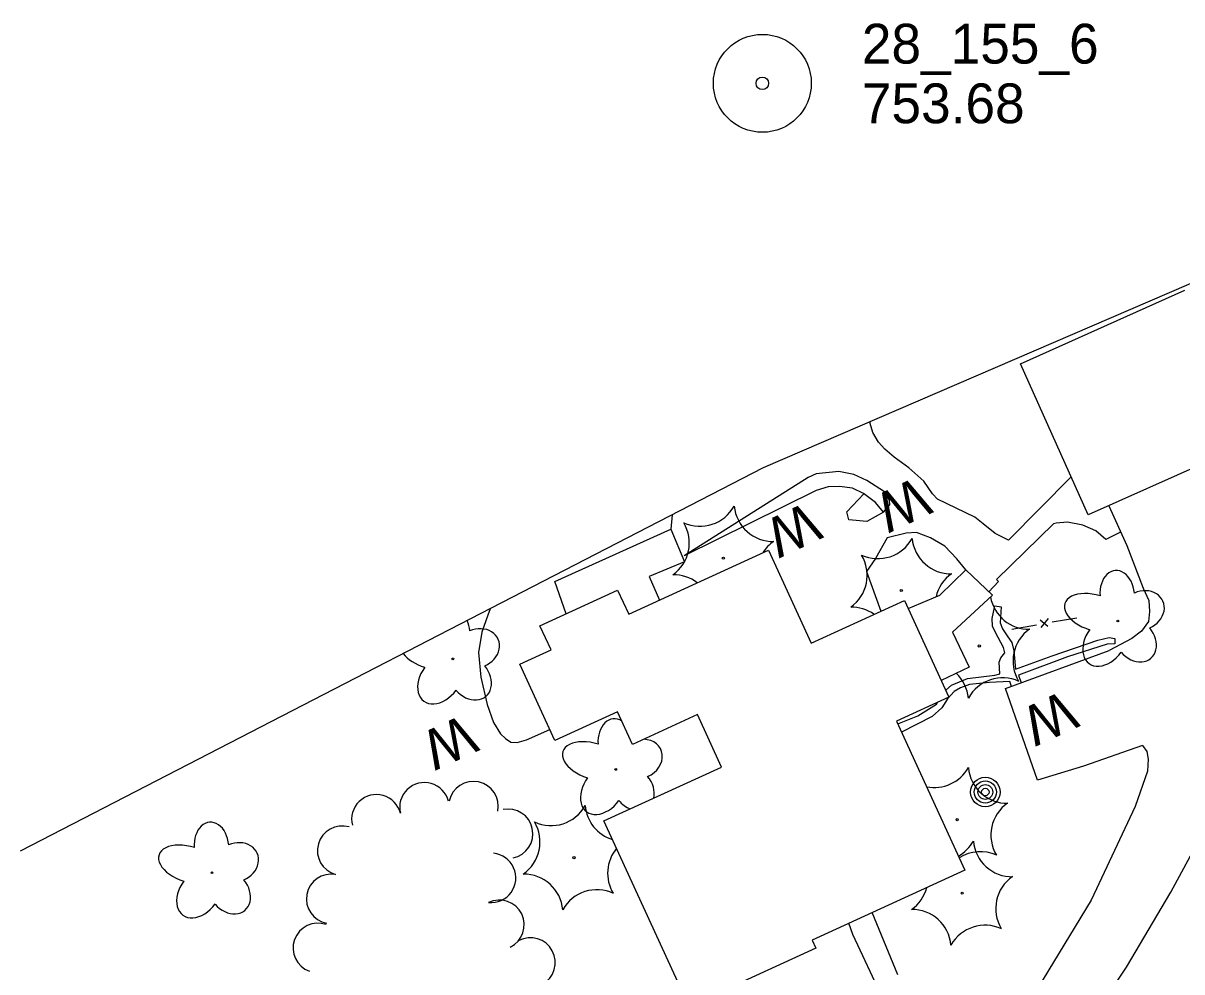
# Model space of a CAD drawing. Extents: x 589250 to 1188077, y 162953 to 363065.
# Drawn here: x 593411.5 to 593586.1, y 188219.4 to 188362.5 of the extents above; entities that cross this region are included whole.
import ezdxf

# ---------------------------------------------------------------- set-up
doc = ezdxf.new("R2010")
doc.units = 0
for name, color, linetype in [('E_BLD', 7, 'Continuous'), ('E_BLD_HvyDash', 7, 'Continuous'), ('E_DWY', 7, 'Continuous'), ('E_FEN_P', 7, 'Continuous'), ('E_LAND_TreeLine_P', 7, 'Continuous'), ('E_LAND_Vegetation', 7, 'Continuous'), ('E_MAP_Limits', 7, 'Continuous'), ('E_MAP_PassPoints', 7, 'Continuous'), ('E_MISCPROP', 7, 'Continuous'), ('E_MISCPROP_ShtDash', 7, 'Continuous'), ('E_PATH_Sidewalk', 7, 'Continuous'), ('E_WAL', 7, 'Continuous'), ('E_WAL_Text', 7, 'Continuous')]:
    doc.layers.add(name, color=color, linetype=linetype)

msp = doc.modelspace()

# ---------------------------------------------------------------- linework, layer by layer
at = {"layer": 'E_BLD'}
for p, q in [((593561.83, 188311.1), (593586.61, 188322.2)), ((593572.04, 188288.32), (593561.83, 188311.1)), ((593596.81, 188299.42), (593572.04, 188288.32)), ((593502.75, 188273.33), (593523.82, 188282.99)), ((593523.82, 188282.99), (593530.24, 188268.98)), ((593489.37, 188271.6), (593501.08, 188276.97)), ((593501.08, 188276.97), (593502.75, 188273.33)), ((593530.24, 188268.98), (593544.33, 188275.43)), ((593544.33, 188275.43), (593551.02, 188260.84)), ((593491.04, 188267.95), (593489.37, 188271.6)), ((593486.36, 188265.8), (593491.04, 188267.95)), ((593491.63, 188254.3), (593486.36, 188265.8)), ((593551.02, 188260.84), (593543.12, 188257.21)), ((593501.07, 188258.63), (593491.63, 188254.3)), ((593503.32, 188253.71), (593501.07, 188258.63)), ((593513.12, 188258.2), (593503.32, 188253.71)), ((593516.74, 188250.3), (593513.12, 188258.2)), ((593543.12, 188257.21), (593553.42, 188234.75)), ((593499.02, 188242.17), (593516.74, 188250.3)), ((593511.83, 188214.24), (593499.02, 188242.17)), ((593553.42, 188234.75), (593530.4, 188224.2)), ((593530.4, 188224.2), (593530.95, 188223.01)), ((593530.95, 188223.01), (593511.83, 188214.24))]:
    msp.add_line(p, q, dxfattribs=at)
at = {"layer": 'E_BLD_HvyDash'}
for p, q in [((593491.59, 188278.28), (593509.09, 188286.14)), ((593509.09, 188286.14), (593511.16, 188281.26)), ((593511.16, 188281.26), (593505.84, 188279.04)), ((593549.67, 188276.22), (593553.59, 188280.01)), ((593553.59, 188280.01), (593557.6, 188276.23)), ((593493.32, 188273.41), (593491.59, 188278.28)), ((593505.84, 188279.04), (593507.39, 188275.46)), ((593544.89, 188274.21), (593549.67, 188276.22)), ((593557.6, 188276.23), (593551.56, 188270.62)), ((593551.56, 188270.62), (593554.06, 188265.37)), ((593554.06, 188265.37), (593549.86, 188263.36))]:
    msp.add_line(p, q, dxfattribs=at)
at = {"layer": 'E_DWY'}
for p, q in [((593575.12, 188289.7), (593577.83, 188283.68)), ((593577.83, 188283.68), (593580.29, 188277.25)), ((593580.29, 188277.25), (593581.18, 188275.39)), ((593581.18, 188275.39), (593581.25, 188273.74)), ((593581.25, 188273.74), (593581.1, 188272.24)), ((593581.1, 188272.24), (593580.07, 188270.77)), ((593578.61, 188269.66), (593575.17, 188267.86)), ((593580.07, 188270.77), (593578.61, 188269.66)), ((593580.22, 188253.53), (593580.84, 188252.63)), ((593580.84, 188252.63), (593581.07, 188251.47)), ((593581.07, 188251.47), (593580.97, 188249.67)), ((593580.97, 188249.67), (593579.12, 188244.35)), ((593584.5, 188231.42), (593594.27, 188249.63)), ((593579.12, 188244.35), (593572.45, 188230.21)), ((593577.78, 188220.1), (593584.5, 188231.42)), ((593572.45, 188230.21), (593562.98, 188214.6)), ((593569.6, 188207.86), (593577.78, 188220.1))]:
    msp.add_line(p, q, dxfattribs=at)
at = {"layer": 'E_FEN_P'}
for p, q in [((593566.57, 188272.17), (593570.32, 188272.82)), ((593560.5, 188271.1), (593564.25, 188271.76)), ((593564.78, 188272.48), (593565.96, 188271.54)), ((593564.92, 188271.33), (593566.03, 188272.7))]:
    msp.add_line(p, q, dxfattribs=at)
at = {"layer": 'E_LAND_TreeLine_P'}
for centre, start, end in [((593471.95, 188244.23), 13.9987, 193.9987), ((593479.35, 188244.41), 348.1736, 168.1736), ((593464.71, 188242.42), 13.9987, 193.9987), ((593484.57, 188240.24), 281.8643, 101.8643), ((593459.56, 188237.68), 74.0614, 254.0614), ((593482, 188233.58), 264.325, 84.325), ((593457.88, 188230.42), 79.5329, 259.5329), ((593483.26, 188226.51), 295.8966, 115.8966), ((593455.88, 188223.02), 70.3181, 250.3181), ((593487.94, 188220.83), 298.1541, 118.1541)]:
    msp.add_arc(centre, 3.73, start, end, dxfattribs=at)
at = {"layer": 'E_LAND_Vegetation'}
for centre, radius in [((593517.02, 188281.79), 0.167), ((593543.84, 188276.91), 0.167), ((593576.49, 188272.31), 0.128), ((593555.6, 188268.55), 0.167), ((593476.25, 188266.61), 0.128), ((593500.8, 188249.94), 0.128), ((593552.27, 188242.37), 0.167), ((593494.5, 188236.63), 0.167), ((593439.93, 188234.35), 0.128), ((593553.02, 188231.28), 0.167)]:
    msp.add_circle(centre, radius, dxfattribs=at)
for centre, radius, start, end in [((593513.49, 188292.5), 5.9, 245.3645, 331.1294), ((593524.53, 188290.2), 5.9, 185.3644, 271.1294), ((593505.98, 188284.09), 5.91, 305.4042, 31.0803), ((593528.01, 188279.52), 5.9, 125.3598, 148.5907), ((593540.31, 188287.62), 5.9, 245.3645, 331.1294), ((593551.35, 188285.32), 5.9, 185.3644, 271.1294), ((593532.79, 188279.21), 5.91, 305.4042, 31.0803), ((593509.51, 188273.38), 5.9, 52.6355, 91.1294), ((593554.83, 188274.64), 5.9, 125.3598, 167.0301), ((593563.11, 188276.97), 5.9, 189.9748, 271.1294), ((593536.33, 188268.5), 5.9, 54.849, 91.1294), ((593566.59, 188266.29), 5.9, 125.3598, 211.1247), ((593548.09, 188260.14), 5.9, 5.3645, 46.8189), ((593559.13, 188257.85), 5.9, 65.3644, 151.1294), ((593548.81, 188253.1), 5.9, 258.7145, 330.7612), ((593559.84, 188250.73), 5.9, 184.9962, 270.7611), ((593563.25, 188240.03), 5.9, 124.9916, 210.7565), ((593491.04, 188247.36), 5.9, 244.9962, 330.7612), ((593502.06, 188244.99), 5.9, 184.9962, 252.7866), ((593483.46, 188239), 5.91, 305.036, 30.7121), ((593505.47, 188234.29), 5.9, 140.4864, 210.7565), ((593549.56, 188242.02), 5.9, 299.2891, 330.7612), ((593560.59, 188239.65), 5.9, 184.9962, 270.7611), ((593555.74, 188231.64), 5.9, 64.9962, 122.5325), ((593486.93, 188228.26), 5.9, 4.9962, 90.7612), ((593563.99, 188228.95), 5.9, 124.9916, 210.7565), ((593497.96, 188225.9), 5.9, 64.9962, 150.7611), ((593541.99, 188233.66), 5.91, 305.036, 345.0302), ((593545.46, 188222.92), 5.9, 4.9962, 90.7612), ((593556.48, 188220.55), 5.9, 64.9962, 150.7611)]:
    msp.add_arc(centre, radius, start, end, dxfattribs=at)
for centre, major_axis, ratio, start_param, end_param in [((593576.4, 188276.32), (0.3, -3.61), 0.716896, 1.570796, 4.712389), ((593573.03, 188273.55), (4.54, -1.41), 0.560249, 1.570796, 4.712389), ((593580.14, 188273.91), (-3.16, -1.39), 0.832022, 1.570796, 4.712389), ((593476.18, 188270.62), (0.28, -3.62), 0.716896, 1.570796, 2.02146), ((593479.91, 188268.18), (-3.17, -1.37), 0.832022, 1.570796, 4.712389), ((593579.14, 188269.44), (-2.34, 2.75), 0.782863, 1.570796, 4.712389), ((593574.62, 188269.32), (2.47, 3.42), 0.691916, 1.570796, 4.712389), ((593472.79, 188267.87), (4.53, -1.44), 0.560249, 3.818022, 4.712389), ((593474.36, 188263.62), (2.49, 3.41), 0.691916, 1.570796, 4.712389), ((593478.88, 188263.72), (-2.33, 2.77), 0.782863, 1.570796, 4.712389), ((593500.73, 188253.95), (0.28, -3.62), 0.716896, 2.648424, 4.712389), ((593497.35, 188251.2), (4.53, -1.44), 0.560249, 1.570796, 4.712389), ((593504.46, 188251.51), (-3.17, -1.37), 0.832022, 1.570796, 4.204524), ((593498.91, 188246.96), (2.49, 3.41), 0.691916, 1.570796, 4.712389), ((593503.43, 188247.06), (-2.33, 2.77), 0.782863, 3.681681, 4.712389), ((593503.43, 188247.06), (-2.33, 2.77), 0.782863, 1.570796, 2.176121), ((593439.85, 188238.36), (0.28, -3.62), 0.716896, 1.570796, 4.712389), ((593436.47, 188235.61), (4.53, -1.44), 0.560249, 1.570796, 4.712389), ((593443.58, 188235.92), (-3.17, -1.37), 0.832022, 1.570796, 4.712389), ((593438.03, 188231.37), (2.49, 3.41), 0.691916, 1.570796, 4.712389), ((593442.56, 188231.46), (-2.33, 2.77), 0.782863, 1.570796, 4.712389)]:
    msp.add_ellipse(centre, major_axis=major_axis, ratio=ratio, start_param=start_param, end_param=end_param, dxfattribs=at)
at = {"layer": 'E_MAP_Limits'}
for p, q in [((593615.93, 188335.48), (593523.03, 188295.39)), ((593523.03, 188295.39), (593411.03, 188237.63))]:
    msp.add_line(p, q, dxfattribs=at)
at = {"layer": 'E_MAP_PassPoints'}
for radius in [7.38, 7.38, 7.38, 0.945, 0.945, 0.945]:
    msp.add_circle((593522.9, 188353.39), radius, dxfattribs=at)
at = {"layer": 'E_MISCPROP'}
for radius in [2.23, 1.67, 1.12, 0.558]:
    msp.add_circle((593556.51, 188246.53), radius, dxfattribs=at)
at = {"layer": 'E_MISCPROP_ShtDash'}
msp.add_line((593580.22, 188253.53), (593571.3, 188250.44), dxfattribs=at)
at = {"layer": 'E_PATH_Sidewalk'}
for p, q in [((593539.17, 188302.1), (593539.15, 188302.35)), ((593539.57, 188300.73), (593539.17, 188302.1)), ((593540.4, 188299.27), (593539.57, 188300.73)), ((593541.38, 188298.22), (593540.4, 188299.27)), ((593542.76, 188297.01), (593541.38, 188298.22)), ((593544.97, 188295.4), (593542.76, 188297.01)), ((593529.79, 188293.97), (593511.1, 188282.13)), ((593531.03, 188294.49), (593529.79, 188293.97)), ((593534.41, 188294.84), (593531.03, 188294.49)), ((593536.68, 188294.39), (593534.41, 188294.84)), ((593538.64, 188293.5), (593536.68, 188294.39)), ((593547.22, 188293.41), (593544.97, 188295.4)), ((593569.47, 188294.04), (593560.02, 188284.49)), ((593541.29, 188291.81), (593538.64, 188293.5)), ((593548.57, 188291.48), (593547.22, 188293.41)), ((593535.61, 188288.78), (593538.18, 188291.51)), ((593542.06, 188290.56), (593541.29, 188291.81)), ((593542.11, 188289.82), (593542.06, 188290.56)), ((593549.3, 188290.71), (593548.57, 188291.48)), ((593554.91, 188287.98), (593549.3, 188290.71)), ((593535.94, 188287.59), (593535.61, 188288.78)), ((593541.16, 188288.74), (593538.65, 188287.31)), ((593541.16, 188288.74), (593542.11, 188289.82)), ((593538.65, 188287.31), (593535.94, 188287.59)), ((593556.19, 188286.98), (593554.91, 188287.98)), ((593558.01, 188285.52), (593556.19, 188286.98)), ((593566.8, 188286.96), (593558.22, 188278.59)), ((593567.21, 188287.07), (593566.8, 188286.96)), ((593568.91, 188287.22), (593567.21, 188287.07)), ((593571.2, 188286.79), (593568.91, 188287.22)), ((593573.16, 188285.89), (593571.2, 188286.79)), ((593560.02, 188284.49), (593558.01, 188285.52)), ((593574.69, 188284.62), (593573.16, 188285.89)), ((593576.91, 188285.72), (593574.69, 188284.62)), ((593541.7, 188284.85), (593539.98, 188281.73)), ((593539.98, 188281.73), (593538.59, 188279.8)), ((593538.59, 188279.8), (593540.78, 188273.8)), ((593558.51, 188278.28), (593557.05, 188276.74)), ((593558.22, 188278.59), (593558.51, 188278.28)), ((593557.57, 188272.67), (593557.97, 188274.61)), ((593557.97, 188274.61), (593558.92, 188274.44)), ((593558.92, 188274.44), (593558.76, 188272.06)), ((593557.58, 188271.55), (593557.57, 188272.67)), ((593558.04, 188270.56), (593557.58, 188271.55)), ((593558.76, 188272.06), (593559.08, 188271.15)), ((593559.08, 188271.15), (593559.89, 188269.94)), ((593559.25, 188268.34), (593558.04, 188270.56)), ((593559.89, 188269.94), (593560.51, 188269.09)), ((593566.6, 188267.07), (593573.46, 188269.44)), ((593573.46, 188269.44), (593575.19, 188269.81)), ((593575.19, 188269.81), (593576.06, 188269.66)), ((593576.06, 188269.66), (593576.05, 188268.89)), ((593559.43, 188267.51), (593559.25, 188268.34)), ((593560.51, 188269.09), (593560.83, 188267.83)), ((593560.83, 188267.83), (593561.08, 188265.04)), ((593574.88, 188268.8), (593568.89, 188266.91)), ((593576.05, 188268.89), (593574.88, 188268.8)), ((593558.6, 188266.12), (593558.83, 188266.78)), ((593558.72, 188264.35), (593558.6, 188266.12)), ((593558.83, 188266.78), (593559.43, 188267.51)), ((593561.08, 188265.04), (593566.6, 188267.07)), ((593568.89, 188266.91), (593561.51, 188264.13)), ((593553.85, 188263.65), (593557.95, 188264.16)), ((593557.95, 188264.16), (593558.72, 188264.35)), ((593561.51, 188264.13), (593561.9, 188262.97)), ((593550.54, 188261.87), (593551.4, 188262.63)), ((593551.4, 188262.63), (593553.85, 188263.65)), ((593554.14, 188262.72), (593552.79, 188262.24)), ((593557.12, 188263.02), (593554.14, 188262.72)), ((593560.21, 188263.18), (593557.12, 188263.02)), ((593560.45, 188262.44), (593560.21, 188263.18)), ((593550.83, 188260.58), (593549.95, 188259.22)), ((593551.83, 188261.7), (593550.83, 188260.58)), ((593552.79, 188262.24), (593551.83, 188261.7)), ((593546.33, 188258), (593549.13, 188259.78)), ((593549.95, 188259.22), (593548.48, 188257.92)), ((593549.13, 188259.78), (593549.29, 188260.04)), ((593543.31, 188256.8), (593546.33, 188258)), ((593548.48, 188257.92), (593543.89, 188255.54)), ((593543.32, 188218.96), (593539.45, 188228.35)), ((593536.54, 188225.07), (593535.94, 188226.74)), ((593548.53, 188199.54), (593536.54, 188225.07))]:
    msp.add_line(p, q, dxfattribs=at)
at = {"layer": 'E_WAL'}
for p, q in [((593532.8, 188292.54), (593531.02, 188291.98)), ((593534.52, 188292.58), (593532.8, 188292.54)), ((593536.49, 188292.34), (593534.52, 188292.58)), ((593538.15, 188291.53), (593536.49, 188292.34)), ((593531.02, 188291.98), (593511.1, 188282.13)), ((593539.95, 188290.2), (593538.15, 188291.53)), ((593541.16, 188288.74), (593539.95, 188290.2)), ((593509.31, 188288.32), (593509.09, 188286.14)), ((593544.58, 188285.56), (593541.7, 188284.85)), ((593546.12, 188285.66), (593544.58, 188285.56)), ((593548.24, 188284.85), (593546.12, 188285.66)), ((593550.39, 188283.6), (593548.24, 188284.85)), ((593552.21, 188281.67), (593550.39, 188283.6)), ((593553.59, 188280.01), (593552.21, 188281.67)), ((593481.51, 188273.19), (593480.62, 188270.65)), ((593481.86, 188274.16), (593481.51, 188273.19)), ((593480.62, 188270.65), (593480.09, 188267.55)), ((593480.09, 188267.55), (593480.47, 188263.87)), ((593559.58, 188262.12), (593575.17, 188267.86)), ((593480.47, 188263.87), (593481.42, 188259.75)), ((593564.38, 188248.32), (593559.58, 188262.12)), ((593481.42, 188259.75), (593482.36, 188257.01)), ((593482.36, 188257.01), (593483.43, 188255.29)), ((593487.36, 188254.42), (593490.86, 188255.97)), ((593483.43, 188255.29), (593484.2, 188254.6)), ((593484.2, 188254.6), (593484.98, 188254.07)), ((593484.98, 188254.07), (593485.94, 188254.01)), ((593485.94, 188254.01), (593487.36, 188254.42)), ((593571.3, 188250.44), (593564.38, 188248.32))]:
    msp.add_line(p, q, dxfattribs=at)

# ---------------------------------------------------------------- texts
at = {"layer": 'E_MAP_PassPoints'}
for s, p in [('28_155_6', (593537.9, 188356.37)), ('28_155_6', (593537.9, 188356.37)), ('28_155_6', (593537.9, 188356.37)), ('753.68', (593537.9, 188347.37)), ('753.68', (593537.9, 188347.37)), ('753.68', (593537.9, 188347.37))]:
    msp.add_text(s, height=6, dxfattribs=at).set_placement(p)
at = {"layer": 'E_WAL_Text'}
for rotation, p in [(205.1531, (593546.28, 188294.19)), (205.1531, (593529.73, 188290.39)), (204.7849, (593568.44, 188261.98)), (204.7849, (593477.94, 188258.35))]:
    msp.add_text('W', height=6, rotation=rotation, dxfattribs=at).set_placement(p)

doc.saveas('drawing.dxf')
